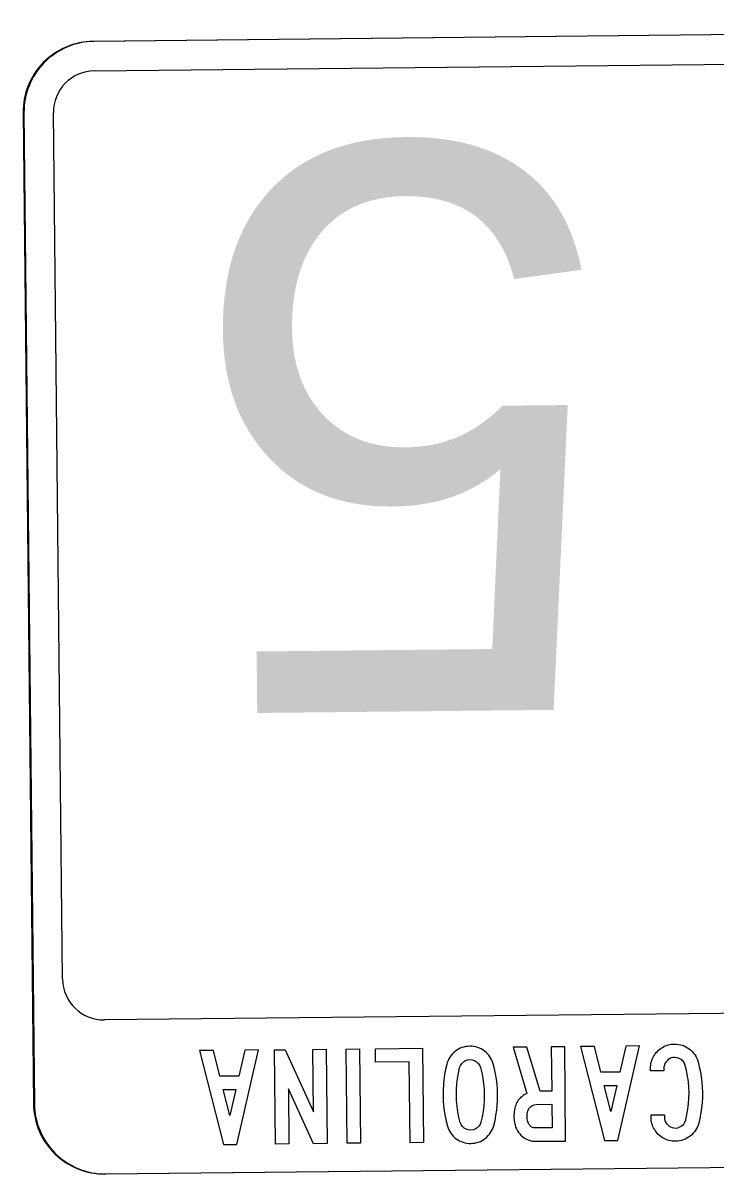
# Model space of a CAD drawing. Extents: x 2001876 to 2025694, y 804561 to 868938.
# Drawn here: x 2010966.75 to 2010994.63, y 829773.47 to 829819.81 of the extents above; entities that cross this region are included whole.
import ezdxf

# ---------------------------------------------------------------- set-up
doc = ezdxf.new("R2010")
doc.units = 0
doc.layers.add('TR SN EXTRUDED PANEL SIGNS - GROUND MOUNTED', color=7, linetype='Continuous')

msp = doc.modelspace()

# ---------------------------------------------------------------- linework, layer by layer
at = {"layer": 'TR SN EXTRUDED PANEL SIGNS - GROUND MOUNTED'}
for p, q in [((2011039.828, 829819.808), (2010969.571, 829819.069)), ((2011004.473, 829819.436), (2010969.607, 829819.069)), ((2010969.607, 829819.069), (2010969.607, 829819.069)), ((2010966.75, 829816.189), (2010967.17, 829776.291)), ((2010967.974, 829816.202), (2010967.974, 829816.202)), ((2010970.022, 829779.671), (2010970.022, 829779.671)), ((2010967.206, 829776.292), (2010967.206, 829776.292)), ((2010970.051, 829773.472), (2011040.308, 829774.211)), ((2010970.087, 829773.472), (2011040.344, 829774.212)), ((2010970.087, 829773.471), (2010970.087, 829773.472))]:
    msp.add_line(p, q, dxfattribs=at)
for points in [[(2010969.62, 829817.883), (2010969.62, 829817.882), (2011004.486, 829818.249), (2011039.877, 829818.622), (2011039.877, 829818.622)], [(2010966.788, 829816.19), (2010966.786, 829816.19), (2010967.206, 829776.292)], [(2010968.343, 829781.311), (2010968.342, 829781.311), (2010967.974, 829816.202)], [(2011040.279, 829780.424), (2011040.279, 829780.424), (2011014.339, 829780.138), (2011014.393, 829779.96), (2011015.275, 829779.766), (2011015.496, 829779.298), (2011015.877, 829779.149), (2011016.34, 829778.771), (2011016.589, 829777.735), (2011015.154, 829775.929), (2011012.62, 829774.991), (2011012.362, 829774.671), (2011006.041, 829774.835), (2011004.738, 829776.478), (2011000.893, 829776.506), (2010999.742, 829777.686), (2010997.453, 829779.96), (2010970.022, 829779.671)], [(2010974.814, 829774.652), (2010975.35, 829774.658), (2010976.228, 829778.462), (2010975.676, 829778.456), (2010975.435, 829777.415), (2010974.671, 829777.407), (2010974.408, 829778.443), (2010973.856, 829778.437), (2010974.814, 829774.652)], [(2010983.657, 829776.43), (2010983.673, 829776.218), (2010983.698, 829776.009), (2010983.732, 829775.803), (2010983.776, 829775.599), (2010983.83, 829775.397), (2010983.854, 829775.321), (2010983.884, 829775.249), (2010983.92, 829775.181), (2010983.96, 829775.116), (2010984.006, 829775.054), (2010984.057, 829774.997), (2010984.115, 829774.943), (2010984.176, 829774.892), (2010984.243, 829774.847), (2010984.311, 829774.807), (2010984.382, 829774.774), (2010984.454, 829774.747), (2010984.529, 829774.726), (2010984.606, 829774.712), (2010984.686, 829774.703), (2010984.767, 829774.701), (2010984.848, 829774.705), (2010984.928, 829774.715), (2010985.004, 829774.732), (2010985.078, 829774.754), (2010985.152, 829774.783), (2010985.221, 829774.818), (2010985.289, 829774.859), (2010985.353, 829774.906), (2010985.414, 829774.959), (2010985.471, 829775.014), (2010985.521, 829775.073), (2010985.566, 829775.136), (2010985.606, 829775.202), (2010985.64, 829775.271), (2010985.67, 829775.344), (2010985.693, 829775.42), (2010985.741, 829775.624), (2010985.78, 829775.829), (2010985.81, 829776.036), (2010985.83, 829776.245), (2010985.841, 829776.455), (2010985.844, 829776.666), (2010985.836, 829776.876), (2010985.822, 829777.084), (2010985.797, 829777.291), (2010985.763, 829777.497), (2010985.719, 829777.702), (2010985.667, 829777.905), (2010985.642, 829777.981), (2010985.612, 829778.053), (2010985.578, 829778.122), (2010985.536, 829778.188), (2010985.49, 829778.25), (2010985.439, 829778.309), (2010985.381, 829778.364), (2010985.319, 829778.416), (2010985.252, 829778.463), (2010985.183, 829778.503), (2010985.112, 829778.537), (2010985.04, 829778.565), (2010984.965, 829778.586), (2010984.887, 829778.601), (2010984.807, 829778.61), (2010984.726, 829778.612), (2010984.644, 829778.608), (2010984.564, 829778.598), (2010984.487, 829778.581), (2010984.411, 829778.558), (2010984.339, 829778.529), (2010984.269, 829778.493), (2010984.201, 829778.451), (2010984.136, 829778.403), (2010984.075, 829778.35), (2010984.019, 829778.293), (2010983.969, 829778.233), (2010983.924, 829778.17), (2010983.885, 829778.103), (2010983.851, 829778.033), (2010983.822, 829777.959), (2010983.8, 829777.882), (2010983.752, 829777.677), (2010983.713, 829777.472), (2010983.684, 829777.266), (2010983.663, 829777.059), (2010983.652, 829776.852), (2010983.65, 829776.643), (2010983.657, 829776.43)], [(2010987.024, 829776.716), (2010986.971, 829776.689), (2010986.92, 829776.66), (2010986.873, 829776.629), (2010986.827, 829776.595), (2010986.786, 829776.559), (2010986.747, 829776.521), (2010986.711, 829776.48), (2010986.677, 829776.437), (2010986.647, 829776.392), (2010986.62, 829776.344), (2010986.595, 829776.294), (2010986.573, 829776.242), (2010986.554, 829776.187), (2010986.538, 829776.13), (2010986.506, 829775.96), (2010986.496, 829775.785), (2010986.51, 829775.611), (2010986.546, 829775.44), (2010986.571, 829775.36), (2010986.602, 829775.284), (2010986.641, 829775.212), (2010986.686, 829775.144), (2010986.738, 829775.081), (2010986.796, 829775.022), (2010986.862, 829774.967), (2010986.932, 829774.918), (2010987.005, 829774.876), (2010987.081, 829774.843), (2010987.159, 829774.817), (2010987.24, 829774.798), (2010987.324, 829774.788), (2010987.41, 829774.785), (2010988.584, 829774.797), (2010988.544, 829778.592), (2010988.007, 829778.586), (2010988.026, 829776.808), (2010987.552, 829776.803), (2010987.021, 829778.576), (2010986.467, 829778.57), (2010987.024, 829776.716)], [(2010990.145, 829774.814), (2010990.681, 829774.819), (2010991.559, 829778.624), (2010991.007, 829778.618), (2010990.765, 829777.576), (2010990.002, 829777.568), (2010989.739, 829778.604), (2010989.187, 829778.599), (2010990.145, 829774.814)], [(2010992, 829777.62), (2010991.999, 829777.715), (2010992, 829777.781), (2010992.005, 829777.845), (2010992.015, 829777.908), (2010992.028, 829777.97), (2010992.045, 829778.03), (2010992.066, 829778.088), (2010992.091, 829778.145), (2010992.121, 829778.2), (2010992.153, 829778.254), (2010992.19, 829778.306), (2010992.232, 829778.357), (2010992.277, 829778.406), (2010992.324, 829778.452), (2010992.373, 829778.494), (2010992.425, 829778.532), (2010992.478, 829778.567), (2010992.533, 829778.597), (2010992.59, 829778.624), (2010992.648, 829778.646), (2010992.707, 829778.665), (2010992.769, 829778.679), (2010992.832, 829778.69), (2010992.898, 829778.696), (2010992.964, 829778.699), (2010993.046, 829778.697), (2010993.125, 829778.688), (2010993.203, 829778.673), (2010993.278, 829778.652), (2010993.351, 829778.625), (2010993.421, 829778.591), (2010993.49, 829778.551), (2010993.558, 829778.504), (2010993.62, 829778.453), (2010993.678, 829778.398), (2010993.729, 829778.339), (2010993.777, 829778.277), (2010993.818, 829778.211), (2010993.854, 829778.142), (2010993.885, 829778.069), (2010993.91, 829777.992), (2010993.962, 829777.79), (2010994.006, 829777.587), (2010994.04, 829777.382), (2010994.065, 829777.174), (2010994.079, 829776.965), (2010994.087, 829776.753), (2010994.084, 829776.546), (2010994.073, 829776.339), (2010994.053, 829776.133), (2010994.024, 829775.928), (2010993.986, 829775.723), (2010993.94, 829775.518), (2010993.917, 829775.441), (2010993.887, 829775.368), (2010993.852, 829775.297), (2010993.813, 829775.23), (2010993.766, 829775.167), (2010993.716, 829775.107), (2010993.66, 829775.05), (2010993.598, 829774.997), (2010993.532, 829774.949), (2010993.464, 829774.907), (2010993.393, 829774.871), (2010993.321, 829774.842), (2010993.246, 829774.819), (2010993.169, 829774.802), (2010993.088, 829774.792), (2010993.005, 829774.788), (2010992.939, 829774.789), (2010992.873, 829774.794), (2010992.81, 829774.804), (2010992.748, 829774.817), (2010992.688, 829774.834), (2010992.63, 829774.855), (2010992.572, 829774.88), (2010992.516, 829774.91), (2010992.463, 829774.943), (2010992.41, 829774.98), (2010992.361, 829775.021), (2010992.312, 829775.066), (2010992.266, 829775.114), (2010992.224, 829775.163), (2010992.185, 829775.215), (2010992.152, 829775.268), (2010992.121, 829775.322), (2010992.095, 829775.378), (2010992.072, 829775.437), (2010992.054, 829775.496), (2010992.04, 829775.557), (2010992.029, 829775.62), (2010992.022, 829775.685), (2010992.02, 829775.752), (2010992.019, 829775.847), (2010992.556, 829775.852), (2010992.557, 829775.757), (2010992.563, 829775.686), (2010992.579, 829775.62), (2010992.605, 829775.557), (2010992.642, 829775.5)], [(2010984.19, 829776.872), (2010984.205, 829777.094), (2010984.232, 829777.315), (2010984.27, 829777.535), (2010984.318, 829777.753), (2010984.352, 829777.841), (2010984.402, 829777.918), (2010984.469, 829777.984), (2010984.55, 829778.034), (2010984.637, 829778.065), (2010984.732, 829778.075), (2010984.827, 829778.066), (2010984.915, 829778.037), (2010984.995, 829777.987), (2010985.064, 829777.922), (2010985.117, 829777.845), (2010985.151, 829777.758), (2010985.205, 829777.541), (2010985.248, 829777.323), (2010985.279, 829777.103), (2010985.298, 829776.882), (2010985.307, 829776.66), (2010985.303, 829776.435), (2010985.289, 829776.212), (2010985.262, 829775.991), (2010985.224, 829775.773), (2010985.174, 829775.556), (2010985.142, 829775.468), (2010985.091, 829775.391), (2010985.023, 829775.325), (2010984.944, 829775.275), (2010984.857, 829775.244), (2010984.762, 829775.233), (2010984.667, 829775.242), (2010984.579, 829775.271), (2010984.497, 829775.319), (2010984.428, 829775.383), (2010984.377, 829775.458), (2010984.342, 829775.543), (2010984.289, 829775.758), (2010984.246, 829775.976), (2010984.215, 829776.197), (2010984.194, 829776.421), (2010984.187, 829776.648), (2010984.19, 829776.872)], [(2010992.642, 829775.5), (2010992.689, 829775.446), (2010992.743, 829775.4), (2010992.8, 829775.364), (2010992.864, 829775.339), (2010992.93, 829775.324), (2010993.001, 829775.32), (2010993.096, 829775.331), (2010993.183, 829775.362), (2010993.265, 829775.414), (2010993.334, 829775.481), (2010993.384, 829775.56), (2010993.417, 829775.65), (2010993.466, 829775.866), (2010993.505, 829776.083), (2010993.532, 829776.302), (2010993.546, 829776.524), (2010993.55, 829776.747), (2010993.541, 829776.971), (2010993.522, 829777.194), (2010993.491, 829777.413), (2010993.448, 829777.63), (2010993.394, 829777.844), (2010993.359, 829777.932), (2010993.307, 829778.009), (2010993.237, 829778.074), (2010993.154, 829778.124), (2010993.066, 829778.153), (2010992.971, 829778.162), (2010992.9, 829778.156), (2010992.834, 829778.14), (2010992.771, 829778.114), (2010992.715, 829778.077), (2010992.662, 829778.031), (2010992.616, 829777.977), (2010992.58, 829777.919), (2010992.555, 829777.856), (2010992.54, 829777.79), (2010992.536, 829777.72), (2010992.537, 829777.626), (2010992, 829777.62), (2010992, 829777.62)], [(2010990.642, 829777.038), (2010990.402, 829775.983), (2010990.137, 829777.033), (2010990.642, 829777.038)], [(2010975.311, 829776.877), (2010975.071, 829775.822), (2010974.806, 829776.871), (2010975.311, 829776.877)], [(2010988.042, 829775.328), (2010987.405, 829775.322), (2010987.364, 829775.323), (2010987.326, 829775.327), (2010987.29, 829775.334), (2010987.256, 829775.345), (2010987.226, 829775.359), (2010987.196, 829775.375), (2010987.169, 829775.395), (2010987.145, 829775.418), (2010987.125, 829775.444), (2010987.105, 829775.473), (2010987.087, 829775.506), (2010987.073, 829775.541), (2010987.061, 829775.58), (2010987.04, 829775.684), (2010987.032, 829775.792), (2010987.037, 829775.897), (2010987.057, 829776), (2010987.102, 829776.105), (2010987.18, 829776.191), (2010987.245, 829776.234), (2010987.317, 829776.26), (2010987.395, 829776.269), (2010988.032, 829776.276), (2010988.042, 829775.328)]]:
    msp.add_lwpolyline(points, dxfattribs=at)
for points in [[(2010976.871, 829778.469), (2010977.294, 829778.473), (2010978.438, 829775.973), (2010978.412, 829778.485), (2010978.949, 829778.491), (2010978.989, 829774.696), (2010978.441, 829774.69), (2010977.425, 829776.903), (2010977.448, 829774.68), (2010976.911, 829774.674), (2010976.871, 829778.469)], [(2010979.754, 829778.499), (2010980.286, 829778.505), (2010980.326, 829774.71), (2010979.794, 829774.705), (2010979.754, 829778.499)], [(2010980.926, 829778.512), (2010982.824, 829778.532), (2010982.864, 829774.737), (2010982.327, 829774.731), (2010982.293, 829777.989), (2010980.931, 829777.975), (2010980.926, 829778.512)]]:
    msp.add_lwpolyline(points, close=True, dxfattribs=at)
for centre, radius, start, end in [((2010969.601, 829816.219), 2.85, 90.6032, 180.6034), ((2010969.637, 829816.22), 2.85, 90.6032, 180.6034), ((2010969.637, 829816.22), 1.663, 90.6032, 180.6034), ((2010970.002, 829781.331), 1.66, 180.7014, 270.7013), ((2010970.021, 829776.321), 2.851, 180.6031, 270.6033), ((2010970.057, 829776.322), 2.851, 180.6031, 270.6033)]:
    msp.add_arc(centre, radius, start, end, dxfattribs=at)

# ---------------------------------------------------------------- texts
msp.add_text('5', height=22.8, rotation=180.6031, dxfattribs=at).set_placement((2010990.389, 829814.981))

doc.saveas('drawing.dxf')
